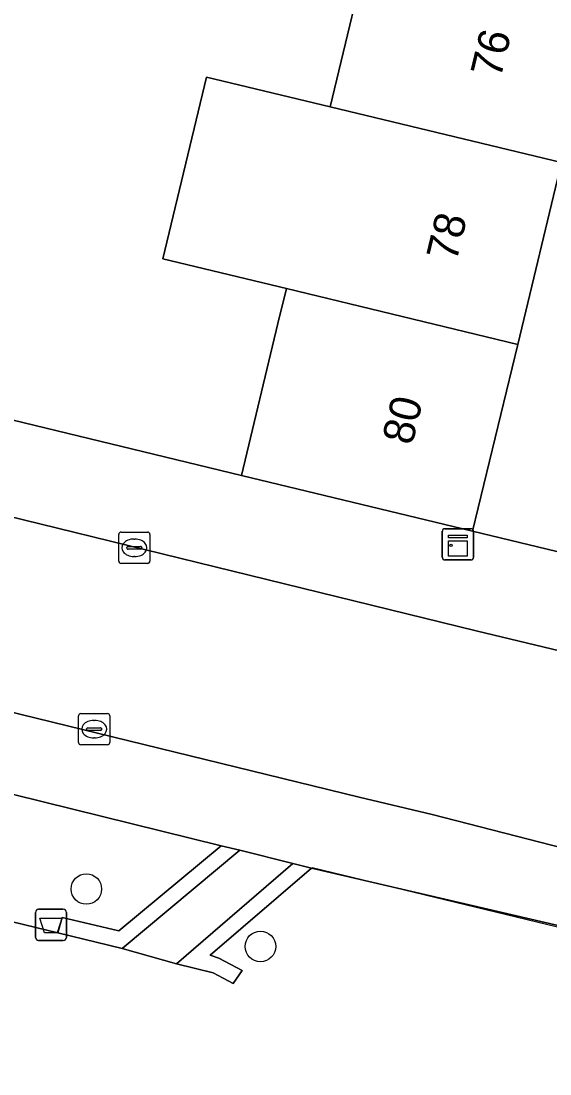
# Model space of a CAD drawing. Extents: x 162803 to 163818, y 381639 to 382475.
# Drawn here: x 163707.57 to 163724.5, y 381999.14 to 382032.83 of the extents above; entities that cross this region are included whole.
import ezdxf

# ---------------------------------------------------------------- set-up
doc = ezdxf.new("R2010")
doc.units = 0
for name, color, linetype in [('IMGEO_Afvalbak', 7, 'Continuous'), ('IMGEO_Boom', 7, 'Continuous'), ('IMGEO_Erf', 7, 'Continuous'), ('IMGEO_Groenvoorziening', 7, 'Continuous'), ('IMGEO_Haag', 7, 'Continuous'), ('IMGEO_Hek', 7, 'Continuous'), ('IMGEO_Kast', 7, 'Continuous'), ('IMGEO_Kolk', 7, 'Continuous'), ('IMGEO_Muur', 7, 'Continuous'), ('IMGEO_Pand', 7, 'Continuous'), ('IMGEO_Pand_nummerreeks', 7, 'Continuous'), ('IMGEO_Rijbaan_lokaal_open', 7, 'Continuous'), ('IMGEO_Voetpad_open', 7, 'Continuous')]:
    doc.layers.add(name, color=color, linetype=linetype)

msp = doc.modelspace()

# ---------------------------------------------------------------- linework, layer by layer
at = {"layer": 'IMGEO_Afvalbak'}
for p, q in [((163708.034, 382003.512), (163708.034, 382004.312)), ((163708.034, 382004.312), (163708.034, 382003.512)), ((163708.134, 382004.412), (163708.924, 382004.412)), ((163708.924, 382004.412), (163708.134, 382004.412)), ((163709.024, 382004.312), (163709.024, 382003.512)), ((163709.024, 382003.512), (163709.024, 382004.312)), ((163708.924, 382003.412), (163708.134, 382003.412)), ((163708.134, 382003.412), (163708.924, 382003.412))]:
    msp.add_line(p, q, dxfattribs=at)
msp.add_lwpolyline([(163708.177, 382004.126), (163708.881, 382004.126), (163708.732, 382003.656), (163708.326, 382003.656), (163708.177, 382004.126)], dxfattribs=at)
for centre, start, end in [((163708.134, 382004.312), 90, 180), ((163708.134, 382004.312), 90, 180), ((163708.924, 382004.312), 0, 90), ((163708.924, 382004.312), 360, 90), ((163708.134, 382003.512), 180, 270), ((163708.134, 382003.512), 180, 270), ((163708.924, 382003.512), 270, 0), ((163708.924, 382003.512), 270, 0)]:
    msp.add_arc(centre, 0.1, start, end, dxfattribs=at)
at = {"layer": 'IMGEO_Boom'}
for centre in [(163709.663, 382005.058), (163715.234, 382003.22)]:
    msp.add_circle(centre, 0.489, dxfattribs=at)
at = {"layer": 'IMGEO_Erf'}
msp.add_lwpolyline([(163716.219, 382042.912), (163717.95, 382042.495), (163719.308, 382048.131), (163721.678, 382047.643), (163723.103, 382053.527), (163709.32, 382056.904), (163708.422, 382053.255), (163705.732, 382053.917), (163697.972, 382022.317), (163698.108, 382022.284), (163699.256, 382027.029), (163703.216, 382026.071), (163702.069, 382021.326), (163714.623, 382018.287), (163715.794, 382023.148), (163716.064, 382024.268), (163712.109, 382025.22), (163713.509, 382031.036), (163717.465, 382030.084), (163718.867, 382035.901), (163714.769, 382036.887)], close=True, dxfattribs=at)
msp.add_lwpolyline([(163735.438, 382050.55), (163730.512, 382051.728), (163729.076, 382045.768), (163727.672, 382039.943), (163726.268, 382034.118), (163724.867, 382028.302), (163723.466, 382022.486), (163722.024, 382016.504), (163725.61, 382015.642)], dxfattribs=at)
at = {"layer": 'IMGEO_Groenvoorziening'}
for points in [[(163668.349, 382017.714), (163666.081, 382011.701), (163669.198, 382010.634), (163670.04, 382013.049), (163673.37, 382012.241), (163708.747, 382003.658), (163708.889, 382004.149), (163710.701, 382003.715), (163713.974, 382006.444)], [(163714.576, 382006.296), (163713.974, 382006.444), (163710.701, 382003.715), (163708.889, 382004.149), (163708.747, 382003.658), (163710.81, 382003.157)], [(163713.9, 382002.85), (163713.622, 382002.937), (163716.869, 382005.726), (163716.275, 382005.874), (163712.547, 382002.668), (163713.719, 382002.38), (163714.366, 382002.031), (163714.644, 382002.449)]]:
    msp.add_lwpolyline(points, close=True, dxfattribs=at)
msp.add_lwpolyline([(163728.935, 382002.916), (163716.869, 382005.726), (163713.622, 382002.937), (163713.9, 382002.85), (163714.644, 382002.449), (163714.366, 382002.031), (163713.719, 382002.38), (163712.547, 382002.668), (163710.81, 382003.157), (163708.747, 382003.658), (163673.37, 382012.241), (163670.04, 382013.049), (163669.198, 382010.634), (163666.081, 382011.701), (163661.664, 382000), (163654.948, 381983.029)], dxfattribs=at)
at = {"layer": 'IMGEO_Haag'}
for points in [[(163714.576, 382006.296), (163713.974, 382006.444), (163710.701, 382003.715), (163708.889, 382004.149), (163708.747, 382003.658), (163710.81, 382003.157)], [(163713.9, 382002.85), (163713.622, 382002.937), (163716.869, 382005.726), (163716.275, 382005.874), (163712.547, 382002.668), (163713.719, 382002.38), (163714.366, 382002.031), (163714.644, 382002.449)]]:
    msp.add_lwpolyline(points, close=True, dxfattribs=at)
at = {"layer": 'IMGEO_Hek'}
msp.add_lwpolyline([(163716.892, 382005.746), (163728.319, 382002.987), (163730.339, 382000.691), (163729.775, 381998.002), (163725.686, 381986.209), (163725.599, 381985.956), (163715.916, 381958.028)], dxfattribs=at)
at = {"layer": 'IMGEO_Kast'}
for p, q in [((163721.055, 382015.662), (163721.055, 382016.503)), ((163721.055, 382016.503), (163721.055, 382015.662)), ((163721.13, 382016.587), (163721.971, 382016.587)), ((163721.971, 382016.587), (163721.13, 382016.587)), ((163722.055, 382016.512), (163722.055, 382015.671)), ((163722.055, 382015.671), (163722.055, 382016.512)), ((163721.98, 382015.587), (163721.139, 382015.587)), ((163721.139, 382015.587), (163721.98, 382015.587))]:
    msp.add_line(p, q, dxfattribs=at)
for points in [[(163721.25, 382016.377), (163721.85, 382016.377), (163721.85, 382016.292), (163721.25, 382016.292), (163721.25, 382016.377)], [(163721.25, 382016.202), (163721.85, 382016.202), (163721.85, 382015.713), (163721.25, 382015.713), (163721.25, 382016.202)]]:
    msp.add_lwpolyline(points, dxfattribs=at)
msp.add_circle((163721.334, 382016.051), 0.0377, dxfattribs=at)
for centre, start, end in [((163721.133, 382016.509), 92.4484, 184.2845), ((163721.133, 382016.509), 92.4484, 184.2845), ((163721.977, 382016.509), 2.4484, 94.2845), ((163721.977, 382016.509), 2.4484, 94.2845), ((163721.133, 382015.665), 182.4484, 274.2845), ((163721.133, 382015.665), 182.4484, 274.2845), ((163721.977, 382015.665), 272.4484, 4.2845), ((163721.977, 382015.665), 272.4484, 4.2845)]:
    msp.add_arc(centre, 0.0779, start, end, dxfattribs=at)
at = {"layer": 'IMGEO_Kolk'}
for p, q in [((163710.698, 382015.551), (163710.698, 382016.403)), ((163710.773, 382016.477), (163711.625, 382016.477)), ((163711.699, 382016.403), (163711.699, 382015.551)), ((163710.957, 382015.971), (163710.957, 382015.983)), ((163711, 382016.02), (163711.398, 382016.02)), ((163711.186, 382016.257), (163711.211, 382016.257)), ((163711.441, 382015.983), (163711.441, 382015.971)), ((163711.395, 382015.934), (163710.997, 382015.934)), ((163711.209, 382015.697), (163711.184, 382015.697)), ((163711.625, 382015.477), (163710.773, 382015.477)), ((163709.413, 382009.748), (163709.413, 382010.6)), ((163709.488, 382010.674), (163710.34, 382010.674)), ((163710.414, 382010.6), (163710.414, 382009.748)), ((163709.901, 382010.454), (163709.926, 382010.454)), ((163709.672, 382010.168), (163709.672, 382010.18)), ((163710.11, 382010.131), (163709.712, 382010.131)), ((163709.715, 382010.217), (163710.113, 382010.217)), ((163710.156, 382010.18), (163710.156, 382010.168)), ((163710.34, 382009.674), (163709.488, 382009.674)), ((163709.924, 382009.894), (163709.899, 382009.894))]:
    msp.add_line(p, q, dxfattribs=at)
for points in [[(163710.698, 382015.551), (163710.698, 382016.403)], [(163710.773, 382016.477), (163711.625, 382016.477)], [(163711.699, 382016.403), (163711.699, 382015.551)], [(163711.625, 382015.477), (163710.773, 382015.477)], [(163709.413, 382009.748), (163709.413, 382010.6)], [(163709.488, 382010.674), (163710.34, 382010.674)], [(163710.414, 382010.6), (163710.414, 382009.748)], [(163710.34, 382009.674), (163709.488, 382009.674)]]:
    msp.add_lwpolyline(points, dxfattribs=at)
for centre, radius, start, end in [((163710.775, 382016.401), 0.0765, 91.552, 178.448), ((163710.775, 382016.401), 0.0765, 91.552, 178.448), ((163711.623, 382016.401), 0.0765, 1.552, 88.448), ((163711.623, 382016.401), 0.0765, 1.552, 88.448), ((163710.997, 382015.98), 0.0403, 85.8775, 175.7526), ((163711.402, 382015.982), 0.0386, 1.7309, 96.639), ((163710.994, 382015.97), 0.0366, 178.938, 274.7102), ((163711.398, 382015.977), 0.043, 264.8664, 352.4533), ((163710.775, 382015.553), 0.0765, 181.552, 268.448), ((163710.775, 382015.553), 0.0765, 181.552, 268.448), ((163711.623, 382015.553), 0.0765, 271.552, 358.448), ((163711.623, 382015.553), 0.0765, 271.552, 358.448), ((163709.49, 382010.598), 0.0765, 91.552, 178.448), ((163709.49, 382010.598), 0.0765, 91.552, 178.448), ((163710.338, 382010.598), 0.0765, 1.552, 88.448), ((163710.338, 382010.598), 0.0765, 1.552, 88.448), ((163709.712, 382010.177), 0.0403, 85.8775, 175.7526), ((163709.709, 382010.167), 0.0366, 178.938, 274.7102), ((163710.113, 382010.174), 0.043, 264.8664, 352.4533), ((163710.117, 382010.179), 0.0386, 1.7309, 96.639), ((163709.49, 382009.75), 0.0765, 181.552, 268.448), ((163709.49, 382009.75), 0.0765, 181.552, 268.448), ((163710.338, 382009.75), 0.0765, 271.552, 358.448), ((163710.338, 382009.75), 0.0765, 271.552, 358.448)]:
    msp.add_arc(centre, radius, start, end, dxfattribs=at)
for centre, major_axis, ratio, start_param, end_param in [((163711.185, 382015.977), (-0.387, 0.002), 0.722429, 4.712389, 7.853982), ((163711.21, 382015.977), (-0.39, 0.002), 0.717154, 1.570796, 4.712389), ((163709.9, 382010.174), (-0.387, 0.002), 0.722429, 4.712389, 7.853982), ((163709.925, 382010.174), (-0.39, 0.002), 0.717154, 1.570796, 4.712389)]:
    msp.add_ellipse(centre, major_axis=major_axis, ratio=ratio, start_param=start_param, end_param=end_param, dxfattribs=at)
at = {"layer": 'IMGEO_Muur'}
msp.add_lwpolyline([(163702.069, 382021.326), (163714.623, 382018.287)], dxfattribs=at)
at = {"layer": 'IMGEO_Pand'}
for points in [[(163718.867, 382035.901), (163717.465, 382030.084), (163724.867, 382028.302), (163726.268, 382034.118)], [(163724.867, 382028.302), (163717.465, 382030.084), (163713.509, 382031.036), (163712.109, 382025.22), (163716.064, 382024.268), (163723.466, 382022.486)], [(163723.466, 382022.486), (163716.064, 382024.268), (163715.794, 382023.148), (163714.623, 382018.287), (163722.024, 382016.504)]]:
    msp.add_lwpolyline(points, close=True, dxfattribs=at)
at = {"layer": 'IMGEO_Rijbaan_lokaal_open'}
msp.add_lwpolyline([(163700.373, 382018.649), (163696.893, 382019.494), (163696.4, 382019.614), (163692.815, 382020.484), (163691.087, 382020.869), (163672.041, 382025.43), (163671.65, 382025.532), (163670.479, 382019.69), (163689.854, 382014.976), (163718.389, 382007.999), (163720.727, 382007.439), (163726.877, 382005.867), (163728.467, 382005.464), (163729.884, 382011.377), (163728.699, 382011.681), (163725.348, 382012.544), (163724.844, 382012.666), (163722.135, 382013.324)], close=True, dxfattribs=at)
at = {"layer": 'IMGEO_Voetpad_open'}
msp.add_lwpolyline([(163669.583, 382026.068), (163671.65, 382025.532), (163672.041, 382025.43), (163691.087, 382020.869), (163692.815, 382020.484), (163696.4, 382019.614), (163696.893, 382019.494), (163700.373, 382018.649), (163722.135, 382013.324), (163724.844, 382012.666), (163725.61, 382015.642), (163722.024, 382016.504), (163714.623, 382018.287), (163702.069, 382021.326), (163698.108, 382022.284)], dxfattribs=at)
for points in [[(163689.854, 382014.976), (163670.479, 382019.69), (163666.928, 382020.549), (163658.854, 382022.502), (163658.284, 382020.151), (163666.215, 382018.231), (163668.349, 382017.714), (163713.974, 382006.444), (163714.576, 382006.296), (163716.275, 382005.874), (163716.869, 382005.726), (163728.935, 382002.916), (163729.319, 382005.259), (163728.467, 382005.464), (163726.877, 382005.867), (163720.727, 382007.439), (163718.389, 382007.999)], [(163716.275, 382005.874), (163714.576, 382006.296), (163710.81, 382003.157), (163712.547, 382002.668)]]:
    msp.add_lwpolyline(points, close=True, dxfattribs=at)

# ---------------------------------------------------------------- texts
at = {"layer": 'IMGEO_Pand_nummerreeks'}
for s, rotation, p in [('76', 76.4516, (163722.917, 382030.968)), ('78', 76.4498, (163721.503, 382025.099)), ('80', 76.4516, (163720.088, 382019.229))]:
    msp.add_text(s, height=1, rotation=rotation, dxfattribs=at).set_placement(p)

doc.saveas('drawing.dxf')
